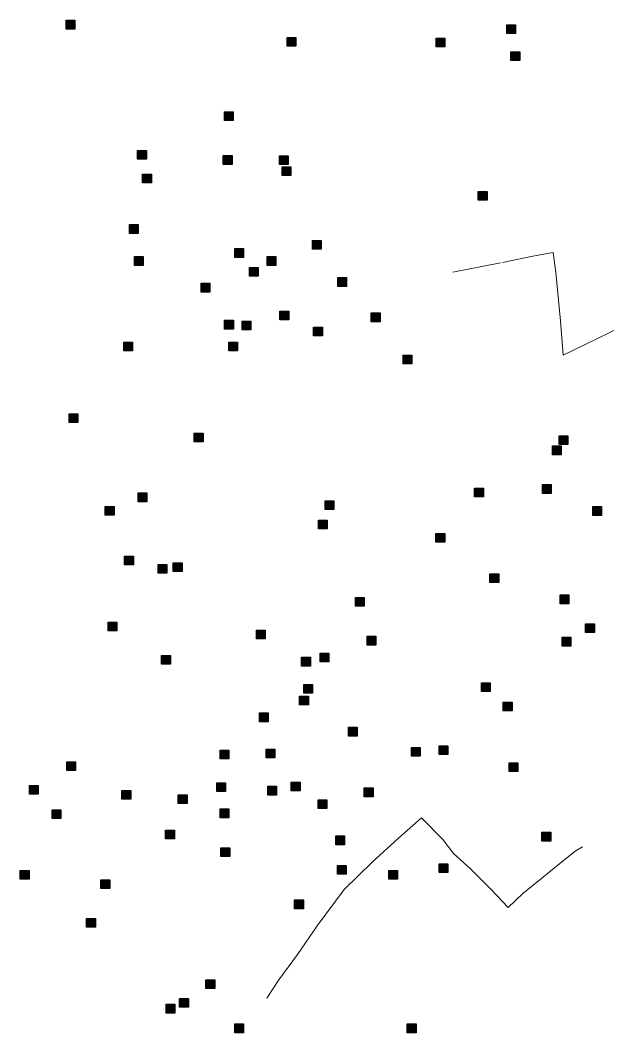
# Model space of a CAD drawing. Extents: x 445.6 to 500, y 8618.1 to 8673.4.
# Drawn here: x 477.43 to 481.3, y 8630 to 8636.68 of the extents above; entities that cross this region are included whole.
import ezdxf

# ---------------------------------------------------------------- set-up
doc = ezdxf.new("R2010")
doc.units = 0
doc.header["$LTSCALE"] = 0.064
doc.linetypes.add('DOT_DASHED', pattern=[7.7, 5, -1.2, 0.3, -1.2])
doc.layers.add('2', color=7, linetype='Continuous', lineweight=25)
doc.layers.add('22', color=7, linetype='DOT_DASHED', lineweight=13)

msp = doc.modelspace()

# ---------------------------------------------------------------- hatches: boundary and pattern name
at = {"layer": '2'}
for points in [[(477.7298, 8636.6831), (477.7878, 8636.6831), (477.7878, 8636.6251), (477.7298, 8636.6251)], [(480.6368, 8636.6532), (480.6948, 8636.6532), (480.6948, 8636.5952), (480.6368, 8636.5952)], [(479.1871, 8636.5698), (479.2451, 8636.5698), (479.2451, 8636.5118), (479.1871, 8636.5118)], [(480.1707, 8636.5651), (480.2287, 8636.5651), (480.2287, 8636.5071), (480.1707, 8636.5071)], [(480.6645, 8636.4754), (480.7225, 8636.4754), (480.7225, 8636.4174), (480.6645, 8636.4174)], [(478.7745, 8636.0785), (478.8325, 8636.0785), (478.8325, 8636.0205), (478.7745, 8636.0205)], [(478.2008, 8635.8233), (478.2588, 8635.8233), (478.2588, 8635.7653), (478.2008, 8635.7653)], [(478.7661, 8635.7899), (478.8241, 8635.7899), (478.8241, 8635.7319), (478.7661, 8635.7319)], [(479.1374, 8635.7882), (479.1954, 8635.7882), (479.1954, 8635.7302), (479.1374, 8635.7302)], [(479.154, 8635.716), (479.212, 8635.716), (479.212, 8635.658), (479.154, 8635.658)], [(478.2341, 8635.6676), (478.2921, 8635.6676), (478.2921, 8635.6096), (478.2341, 8635.6096)], [(480.4488, 8635.5525), (480.5068, 8635.5525), (480.5068, 8635.4945), (480.4488, 8635.4945)], [(478.1467, 8635.3343), (478.2047, 8635.3343), (478.2047, 8635.2763), (478.1467, 8635.2763)], [(479.3551, 8635.2291), (479.4131, 8635.2291), (479.4131, 8635.1711), (479.3551, 8635.1711)], [(478.8415, 8635.1758), (478.8995, 8635.1758), (478.8995, 8635.1178), (478.8415, 8635.1178)], [(478.1799, 8635.1231), (478.2379, 8635.1231), (478.2379, 8635.0651), (478.1799, 8635.0651)], [(479.0555, 8635.1231), (479.1135, 8635.1231), (479.1135, 8635.0651), (479.0555, 8635.0651)], [(478.9392, 8635.0508), (478.9972, 8635.0508), (478.9972, 8634.9928), (478.9392, 8634.9928)], [(478.6202, 8634.9471), (478.6782, 8634.9471), (478.6782, 8634.8891), (478.6202, 8634.8891)], [(479.5214, 8634.9846), (479.5794, 8634.9846), (479.5794, 8634.9266), (479.5214, 8634.9266)], [(479.1404, 8634.7634), (479.1984, 8634.7634), (479.1984, 8634.7054), (479.1404, 8634.7054)], [(479.743, 8634.7511), (479.801, 8634.7511), (479.801, 8634.6931), (479.743, 8634.6931)], [(478.7747, 8634.7023), (478.8327, 8634.7023), (478.8327, 8634.6443), (478.7747, 8634.6443)], [(478.891, 8634.6967), (478.949, 8634.6967), (478.949, 8634.6387), (478.891, 8634.6387)], [(479.3621, 8634.6578), (479.4201, 8634.6578), (479.4201, 8634.5998), (479.3621, 8634.5998)], [(478.1097, 8634.5578), (478.1677, 8634.5578), (478.1677, 8634.4998), (478.1097, 8634.4998)], [(478.8024, 8634.5578), (478.8604, 8634.5578), (478.8604, 8634.4998), (478.8024, 8634.4998)], [(479.9536, 8634.4732), (480.0116, 8634.4732), (480.0116, 8634.4152), (479.9536, 8634.4152)], [(477.7495, 8634.0853), (477.8075, 8634.0853), (477.8075, 8634.0273), (477.7495, 8634.0273)], [(478.5752, 8633.9575), (478.6332, 8633.9575), (478.6332, 8633.8995), (478.5752, 8633.8995)], [(480.983, 8633.9397), (481.041, 8633.9397), (481.041, 8633.8817), (480.983, 8633.8817)], [(480.9386, 8633.873), (480.9966, 8633.873), (480.9966, 8633.815), (480.9386, 8633.815)], [(480.8718, 8633.6181), (480.9298, 8633.6181), (480.9298, 8633.5601), (480.8718, 8633.5601)], [(478.2039, 8633.5628), (478.2619, 8633.5628), (478.2619, 8633.5048), (478.2039, 8633.5048)], [(480.4246, 8633.595), (480.4826, 8633.595), (480.4826, 8633.537), (480.4246, 8633.537)], [(477.9878, 8633.4739), (478.0458, 8633.4739), (478.0458, 8633.4159), (477.9878, 8633.4159)], [(479.4382, 8633.5116), (479.4962, 8633.5116), (479.4962, 8633.4536), (479.4382, 8633.4536)], [(481.2046, 8633.4728), (481.2626, 8633.4728), (481.2626, 8633.4148), (481.2046, 8633.4148)], [(479.3939, 8633.3838), (479.4519, 8633.3838), (479.4519, 8633.3258), (479.3939, 8633.3258)], [(480.1697, 8633.2949), (480.2277, 8633.2949), (480.2277, 8633.2369), (480.1697, 8633.2369)], [(478.1152, 8633.146), (478.1732, 8633.146), (478.1732, 8633.088), (478.1152, 8633.088)], [(478.3369, 8633.0904), (478.3949, 8633.0904), (478.3949, 8633.0324), (478.3369, 8633.0324)], [(478.4366, 8633.1015), (478.4946, 8633.1015), (478.4946, 8633.0435), (478.4366, 8633.0435)], [(480.5258, 8633.0293), (480.5838, 8633.0293), (480.5838, 8632.9713), (480.5258, 8632.9713)], [(479.6377, 8632.8725), (479.6957, 8632.8725), (479.6957, 8632.8145), (479.6377, 8632.8145)], [(480.9885, 8632.8892), (481.0465, 8632.8892), (481.0465, 8632.8312), (480.9885, 8632.8312)], [(478.0068, 8632.7102), (478.0648, 8632.7102), (478.0648, 8632.6522), (478.0068, 8632.6522)], [(481.157, 8632.6987), (481.215, 8632.6987), (481.215, 8632.6407), (481.157, 8632.6407)], [(478.9853, 8632.6569), (479.0433, 8632.6569), (479.0433, 8632.5989), (478.9853, 8632.5989)], [(479.7153, 8632.6168), (479.7733, 8632.6168), (479.7733, 8632.5588), (479.7153, 8632.5588)], [(481.0019, 8632.6098), (481.0599, 8632.6098), (481.0599, 8632.5518), (481.0019, 8632.5518)], [(478.359, 8632.4901), (478.417, 8632.4901), (478.417, 8632.4321), (478.359, 8632.4321)], [(479.2831, 8632.4778), (479.3411, 8632.4778), (479.3411, 8632.4198), (479.2831, 8632.4198)], [(479.405, 8632.5056), (479.463, 8632.5056), (479.463, 8632.4476), (479.405, 8632.4476)], [(479.298, 8632.2992), (479.356, 8632.2992), (479.356, 8632.2412), (479.298, 8632.2412)], [(480.4699, 8632.3097), (480.5279, 8632.3097), (480.5279, 8632.2517), (480.4699, 8632.2517)], [(479.2702, 8632.2214), (479.3282, 8632.2214), (479.3282, 8632.1634), (479.2702, 8632.1634)], [(480.6136, 8632.1822), (480.6716, 8632.1822), (480.6716, 8632.1242), (480.6136, 8632.1242)], [(479.0042, 8632.1103), (479.0622, 8632.1103), (479.0622, 8632.0523), (479.0042, 8632.0523)], [(479.5917, 8632.0158), (479.6497, 8632.0158), (479.6497, 8631.9578), (479.5917, 8631.9578)], [(478.7456, 8631.8657), (478.8036, 8631.8657), (478.8036, 8631.8077), (478.7456, 8631.8077)], [(479.0486, 8631.8713), (479.1066, 8631.8713), (479.1066, 8631.8133), (479.0486, 8631.8133)], [(480.0073, 8631.8824), (480.0653, 8631.8824), (480.0653, 8631.8244), (480.0073, 8631.8244)], [(480.1902, 8631.8935), (480.2482, 8631.8935), (480.2482, 8631.8355), (480.1902, 8631.8355)], [(477.7333, 8631.7883), (477.7913, 8631.7883), (477.7913, 8631.7303), (477.7333, 8631.7303)], [(480.6524, 8631.782), (480.7104, 8631.782), (480.7104, 8631.724), (480.6524, 8631.724)], [(477.4876, 8631.6322), (477.5456, 8631.6322), (477.5456, 8631.5742), (477.4876, 8631.5742)], [(478.0972, 8631.5989), (478.1552, 8631.5989), (478.1552, 8631.5409), (478.0972, 8631.5409)], [(478.7234, 8631.6489), (478.7814, 8631.6489), (478.7814, 8631.5909), (478.7234, 8631.5909)], [(479.0597, 8631.6267), (479.1177, 8631.6267), (479.1177, 8631.5687), (479.0597, 8631.5687)], [(479.2148, 8631.6545), (479.2728, 8631.6545), (479.2728, 8631.5965), (479.2148, 8631.5965)], [(479.697, 8631.6156), (479.755, 8631.6156), (479.755, 8631.5576), (479.697, 8631.5576)], [(478.4694, 8631.5697), (478.5274, 8631.5697), (478.5274, 8631.5117), (478.4694, 8631.5117)], [(479.3922, 8631.5378), (479.4502, 8631.5378), (479.4502, 8631.4798), (479.3922, 8631.4798)], [(477.6372, 8631.471), (477.6952, 8631.471), (477.6952, 8631.413), (477.6372, 8631.413)], [(478.7456, 8631.4766), (478.8036, 8631.4766), (478.8036, 8631.4186), (478.7456, 8631.4186)], [(478.3854, 8631.3376), (478.4434, 8631.3376), (478.4434, 8631.2796), (478.3854, 8631.2796)], [(479.5085, 8631.2988), (479.5665, 8631.2988), (479.5665, 8631.2408), (479.5085, 8631.2408)], [(480.8691, 8631.3227), (480.9271, 8631.3227), (480.9271, 8631.2647), (480.8691, 8631.2647)], [(478.7511, 8631.2209), (478.8091, 8631.2209), (478.8091, 8631.1629), (478.7511, 8631.1629)], [(477.4266, 8631.0708), (477.4846, 8631.0708), (477.4846, 8631.0128), (477.4266, 8631.0128)], [(479.5196, 8631.1042), (479.5776, 8631.1042), (479.5776, 8631.0462), (479.5196, 8631.0462)], [(479.8577, 8631.0709), (479.9157, 8631.0709), (479.9157, 8631.0129), (479.8577, 8631.0129)], [(480.1902, 8631.1154), (480.2482, 8631.1154), (480.2482, 8631.0574), (480.1902, 8631.0574)], [(477.9586, 8631.0097), (478.0166, 8631.0097), (478.0166, 8630.9517), (477.9586, 8630.9517)], [(479.237, 8630.8764), (479.295, 8630.8764), (479.295, 8630.8184), (479.237, 8630.8184)], [(477.8644, 8630.754), (477.9224, 8630.754), (477.9224, 8630.696), (477.8644, 8630.696)], [(478.652, 8630.3489), (478.71, 8630.3489), (478.71, 8630.2909), (478.652, 8630.2909)], [(478.4778, 8630.2261), (478.5358, 8630.2261), (478.5358, 8630.1681), (478.4778, 8630.1681)], [(478.3891, 8630.1872), (478.4471, 8630.1872), (478.4471, 8630.1292), (478.3891, 8630.1292)], [(478.8418, 8630.0573), (478.8998, 8630.0573), (478.8998, 8629.9993), (478.8418, 8629.9993)], [(479.98, 8630.0576), (480.038, 8630.0576), (480.038, 8629.9996), (479.98, 8629.9996)]]:
    msp.add_hatch(color=256, dxfattribs=at).paths.add_polyline_path(points)

# ---------------------------------------------------------------- linework, layer by layer
for points in [[(477.7298, 8636.6831), (477.7878, 8636.6831), (477.7878, 8636.6251), (477.7298, 8636.6251)], [(480.6368, 8636.6532), (480.6948, 8636.6532), (480.6948, 8636.5952), (480.6368, 8636.5952)], [(479.1871, 8636.5698), (479.2451, 8636.5698), (479.2451, 8636.5118), (479.1871, 8636.5118)], [(480.1707, 8636.5651), (480.2287, 8636.5651), (480.2287, 8636.5071), (480.1707, 8636.5071)], [(480.6645, 8636.4754), (480.7225, 8636.4754), (480.7225, 8636.4174), (480.6645, 8636.4174)], [(478.7745, 8636.0785), (478.8325, 8636.0785), (478.8325, 8636.0205), (478.7745, 8636.0205)], [(478.2008, 8635.8233), (478.2588, 8635.8233), (478.2588, 8635.7653), (478.2008, 8635.7653)], [(478.7661, 8635.7899), (478.8241, 8635.7899), (478.8241, 8635.7319), (478.7661, 8635.7319)], [(479.1374, 8635.7882), (479.1954, 8635.7882), (479.1954, 8635.7302), (479.1374, 8635.7302)], [(479.154, 8635.716), (479.212, 8635.716), (479.212, 8635.658), (479.154, 8635.658)], [(478.2341, 8635.6676), (478.2921, 8635.6676), (478.2921, 8635.6096), (478.2341, 8635.6096)], [(480.4488, 8635.5525), (480.5068, 8635.5525), (480.5068, 8635.4945), (480.4488, 8635.4945)], [(478.1467, 8635.3343), (478.2047, 8635.3343), (478.2047, 8635.2763), (478.1467, 8635.2763)], [(479.3551, 8635.2291), (479.4131, 8635.2291), (479.4131, 8635.1711), (479.3551, 8635.1711)], [(478.8415, 8635.1758), (478.8995, 8635.1758), (478.8995, 8635.1178), (478.8415, 8635.1178)], [(478.1799, 8635.1231), (478.2379, 8635.1231), (478.2379, 8635.0651), (478.1799, 8635.0651)], [(479.0555, 8635.1231), (479.1135, 8635.1231), (479.1135, 8635.0651), (479.0555, 8635.0651)], [(478.9392, 8635.0508), (478.9972, 8635.0508), (478.9972, 8634.9928), (478.9392, 8634.9928)], [(478.6202, 8634.9471), (478.6782, 8634.9471), (478.6782, 8634.8891), (478.6202, 8634.8891)], [(479.5214, 8634.9846), (479.5794, 8634.9846), (479.5794, 8634.9266), (479.5214, 8634.9266)], [(479.1404, 8634.7634), (479.1984, 8634.7634), (479.1984, 8634.7054), (479.1404, 8634.7054)], [(479.743, 8634.7511), (479.801, 8634.7511), (479.801, 8634.6931), (479.743, 8634.6931)], [(478.7747, 8634.7023), (478.8327, 8634.7023), (478.8327, 8634.6443), (478.7747, 8634.6443)], [(478.891, 8634.6967), (478.949, 8634.6967), (478.949, 8634.6387), (478.891, 8634.6387)], [(479.3621, 8634.6578), (479.4201, 8634.6578), (479.4201, 8634.5998), (479.3621, 8634.5998)], [(478.1097, 8634.5578), (478.1677, 8634.5578), (478.1677, 8634.4998), (478.1097, 8634.4998)], [(478.8024, 8634.5578), (478.8604, 8634.5578), (478.8604, 8634.4998), (478.8024, 8634.4998)], [(479.9536, 8634.4732), (480.0116, 8634.4732), (480.0116, 8634.4152), (479.9536, 8634.4152)], [(477.7495, 8634.0853), (477.8075, 8634.0853), (477.8075, 8634.0273), (477.7495, 8634.0273)], [(478.5752, 8633.9575), (478.6332, 8633.9575), (478.6332, 8633.8995), (478.5752, 8633.8995)], [(480.983, 8633.9397), (481.041, 8633.9397), (481.041, 8633.8817), (480.983, 8633.8817)], [(480.9386, 8633.873), (480.9966, 8633.873), (480.9966, 8633.815), (480.9386, 8633.815)], [(480.8718, 8633.6181), (480.9298, 8633.6181), (480.9298, 8633.5601), (480.8718, 8633.5601)], [(478.2039, 8633.5628), (478.2619, 8633.5628), (478.2619, 8633.5048), (478.2039, 8633.5048)], [(480.4246, 8633.595), (480.4826, 8633.595), (480.4826, 8633.537), (480.4246, 8633.537)], [(477.9878, 8633.4739), (478.0458, 8633.4739), (478.0458, 8633.4159), (477.9878, 8633.4159)], [(479.4382, 8633.5116), (479.4962, 8633.5116), (479.4962, 8633.4536), (479.4382, 8633.4536)], [(481.2046, 8633.4728), (481.2626, 8633.4728), (481.2626, 8633.4148), (481.2046, 8633.4148)], [(479.3939, 8633.3838), (479.4519, 8633.3838), (479.4519, 8633.3258), (479.3939, 8633.3258)], [(480.1697, 8633.2949), (480.2277, 8633.2949), (480.2277, 8633.2369), (480.1697, 8633.2369)], [(478.1152, 8633.146), (478.1732, 8633.146), (478.1732, 8633.088), (478.1152, 8633.088)], [(478.3369, 8633.0904), (478.3949, 8633.0904), (478.3949, 8633.0324), (478.3369, 8633.0324)], [(478.4366, 8633.1015), (478.4946, 8633.1015), (478.4946, 8633.0435), (478.4366, 8633.0435)], [(480.5258, 8633.0293), (480.5838, 8633.0293), (480.5838, 8632.9713), (480.5258, 8632.9713)], [(479.6377, 8632.8725), (479.6957, 8632.8725), (479.6957, 8632.8145), (479.6377, 8632.8145)], [(480.9885, 8632.8892), (481.0465, 8632.8892), (481.0465, 8632.8312), (480.9885, 8632.8312)], [(478.0068, 8632.7102), (478.0648, 8632.7102), (478.0648, 8632.6522), (478.0068, 8632.6522)], [(481.157, 8632.6987), (481.215, 8632.6987), (481.215, 8632.6407), (481.157, 8632.6407)], [(478.9853, 8632.6569), (479.0433, 8632.6569), (479.0433, 8632.5989), (478.9853, 8632.5989)], [(479.7153, 8632.6168), (479.7733, 8632.6168), (479.7733, 8632.5588), (479.7153, 8632.5588)], [(481.0019, 8632.6098), (481.0599, 8632.6098), (481.0599, 8632.5518), (481.0019, 8632.5518)], [(478.359, 8632.4901), (478.417, 8632.4901), (478.417, 8632.4321), (478.359, 8632.4321)], [(479.2831, 8632.4778), (479.3411, 8632.4778), (479.3411, 8632.4198), (479.2831, 8632.4198)], [(479.405, 8632.5056), (479.463, 8632.5056), (479.463, 8632.4476), (479.405, 8632.4476)], [(479.298, 8632.2992), (479.356, 8632.2992), (479.356, 8632.2412), (479.298, 8632.2412)], [(480.4699, 8632.3097), (480.5279, 8632.3097), (480.5279, 8632.2517), (480.4699, 8632.2517)], [(479.2702, 8632.2214), (479.3282, 8632.2214), (479.3282, 8632.1634), (479.2702, 8632.1634)], [(480.6136, 8632.1822), (480.6716, 8632.1822), (480.6716, 8632.1242), (480.6136, 8632.1242)], [(479.0042, 8632.1103), (479.0622, 8632.1103), (479.0622, 8632.0523), (479.0042, 8632.0523)], [(479.5917, 8632.0158), (479.6497, 8632.0158), (479.6497, 8631.9578), (479.5917, 8631.9578)], [(478.7456, 8631.8657), (478.8036, 8631.8657), (478.8036, 8631.8077), (478.7456, 8631.8077)], [(479.0486, 8631.8713), (479.1066, 8631.8713), (479.1066, 8631.8133), (479.0486, 8631.8133)], [(480.0073, 8631.8824), (480.0653, 8631.8824), (480.0653, 8631.8244), (480.0073, 8631.8244)], [(480.1902, 8631.8935), (480.2482, 8631.8935), (480.2482, 8631.8355), (480.1902, 8631.8355)], [(477.7333, 8631.7883), (477.7913, 8631.7883), (477.7913, 8631.7303), (477.7333, 8631.7303)], [(480.6524, 8631.782), (480.7104, 8631.782), (480.7104, 8631.724), (480.6524, 8631.724)], [(477.4876, 8631.6322), (477.5456, 8631.6322), (477.5456, 8631.5742), (477.4876, 8631.5742)], [(478.0972, 8631.5989), (478.1552, 8631.5989), (478.1552, 8631.5409), (478.0972, 8631.5409)], [(478.7234, 8631.6489), (478.7814, 8631.6489), (478.7814, 8631.5909), (478.7234, 8631.5909)], [(479.0597, 8631.6267), (479.1177, 8631.6267), (479.1177, 8631.5687), (479.0597, 8631.5687)], [(479.2148, 8631.6545), (479.2728, 8631.6545), (479.2728, 8631.5965), (479.2148, 8631.5965)], [(479.697, 8631.6156), (479.755, 8631.6156), (479.755, 8631.5576), (479.697, 8631.5576)], [(478.4694, 8631.5697), (478.5274, 8631.5697), (478.5274, 8631.5117), (478.4694, 8631.5117)], [(479.3922, 8631.5378), (479.4502, 8631.5378), (479.4502, 8631.4798), (479.3922, 8631.4798)], [(477.6372, 8631.471), (477.6952, 8631.471), (477.6952, 8631.413), (477.6372, 8631.413)], [(478.7456, 8631.4766), (478.8036, 8631.4766), (478.8036, 8631.4186), (478.7456, 8631.4186)], [(478.3854, 8631.3376), (478.4434, 8631.3376), (478.4434, 8631.2796), (478.3854, 8631.2796)], [(479.5085, 8631.2988), (479.5665, 8631.2988), (479.5665, 8631.2408), (479.5085, 8631.2408)], [(480.8691, 8631.3227), (480.9271, 8631.3227), (480.9271, 8631.2647), (480.8691, 8631.2647)], [(478.7511, 8631.2209), (478.8091, 8631.2209), (478.8091, 8631.1629), (478.7511, 8631.1629)], [(477.4266, 8631.0708), (477.4846, 8631.0708), (477.4846, 8631.0128), (477.4266, 8631.0128)], [(479.5196, 8631.1042), (479.5776, 8631.1042), (479.5776, 8631.0462), (479.5196, 8631.0462)], [(479.8577, 8631.0709), (479.9157, 8631.0709), (479.9157, 8631.0129), (479.8577, 8631.0129)], [(480.1902, 8631.1154), (480.2482, 8631.1154), (480.2482, 8631.0574), (480.1902, 8631.0574)], [(477.9586, 8631.0097), (478.0166, 8631.0097), (478.0166, 8630.9517), (477.9586, 8630.9517)], [(479.237, 8630.8764), (479.295, 8630.8764), (479.295, 8630.8184), (479.237, 8630.8184)], [(477.8644, 8630.754), (477.9224, 8630.754), (477.9224, 8630.696), (477.8644, 8630.696)], [(478.652, 8630.3489), (478.71, 8630.3489), (478.71, 8630.2909), (478.652, 8630.2909)], [(478.4778, 8630.2261), (478.5358, 8630.2261), (478.5358, 8630.1681), (478.4778, 8630.1681)], [(478.3891, 8630.1872), (478.4471, 8630.1872), (478.4471, 8630.1292), (478.3891, 8630.1292)], [(478.8418, 8630.0573), (478.8998, 8630.0573), (478.8998, 8629.9993), (478.8418, 8629.9993)], [(479.98, 8630.0576), (480.038, 8630.0576), (480.038, 8629.9996), (479.98, 8629.9996)]]:
    msp.add_lwpolyline(points, close=True, dxfattribs=at)
at = {"layer": '22'}
for points in [[(480.2821, 8635.0206), (480.608, 8635.085), (480.8083, 8635.1257), (480.944, 8635.1494), (480.961, 8635.0172), (480.9915, 8634.6986), (481.0085, 8634.4715), (481.2393, 8634.5834), (481.3853, 8634.6546), (481.5414, 8634.7156), (481.6297, 8634.7528), (481.777, 8634.7835)], [(479.0527, 8630.2273), (479.1339, 8630.3489), (479.2557, 8630.5152), (479.3857, 8630.7057), (479.5643, 8630.9449), (479.7485, 8631.1257), (479.9231, 8631.2839), (480.0734, 8631.4177), (480.2155, 8631.2758), (480.2845, 8631.1825), (480.3982, 8631.0811), (480.5362, 8630.9433), (480.6459, 8630.8257), (480.7433, 8630.919), (480.8692, 8631.0203), (480.9869, 8631.1176), (481.0884, 8631.1987), (481.1369, 8631.2272)]]:
    msp.add_lwpolyline(points, dxfattribs=at)

doc.saveas('drawing.dxf')
